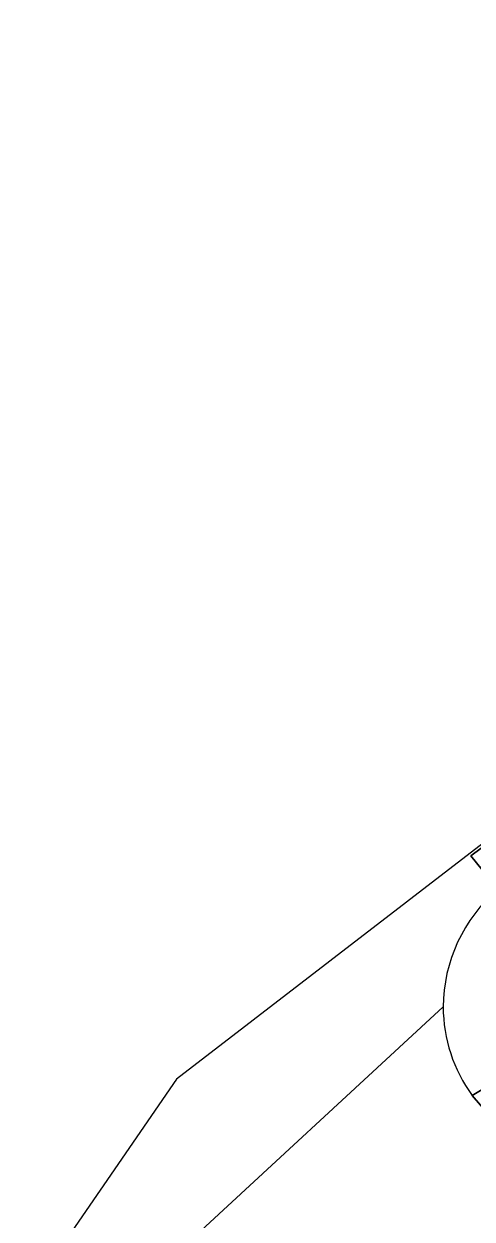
# Model space of a CAD drawing. Extents: x 160023 to 161302, y 384750 to 385707.
# Drawn here: x 160254.7 to 160269.83, y 385653.31 to 385693.68 of the extents above; entities that cross this region are included whole.
import ezdxf

# ---------------------------------------------------------------- set-up
doc = ezdxf.new("R2010")
doc.units = 0
doc.layers.add('IMGEO_Rijbaan_lokaal_gesloten', color=7, linetype='Continuous')
doc.layers.add('IMGEO_Voetpad_open', color=7, linetype='Continuous')

msp = doc.modelspace()

# ---------------------------------------------------------------- linework, layer by layer
at = {"layer": 'IMGEO_Rijbaan_lokaal_gesloten'}
for points in [[(160270.699, 385664.447), (160269.785, 385665.573), (160279.66, 385672.9), (160290.14, 385680.86), (160301.2, 385689.23), (160301.92, 385688.183), (160302.965, 385688.983), (160303.704, 385689.512), (160304.413, 385689.921), (160307.609, 385691.763), (160306.16, 385693.678), (160306.16, 385693.678), (160259.846, 385658.039), (160254.695, 385650.533)], [(160299.343, 385686.211), (160301.92, 385688.183), (160301.2, 385689.23), (160290.14, 385680.86), (160279.66, 385672.9), (160269.785, 385665.573), (160270.699, 385664.447)], [(160268.853, 385660.472), (160259.79, 385652.101), (160260.08, 385652.148)], [(160259.79, 385652.101), (160268.853, 385660.472)], [(160292.407, 385609.129), (160290.146, 385615.588), (160288.454, 385620.42), (160286.269, 385626.622), (160285.002, 385630.219), (160281.396, 385640.012), (160279.62, 385643.602), (160276.59, 385648.834), (160274.915, 385651.325), (160273.069, 385653.716), (160271.662, 385655.352), (160269.83, 385657.483)]]:
    msp.add_lwpolyline(points, dxfattribs=at)
for centre, radius, start, end in [((160274.128, 385660.438), 5.276, 130.5464, 179.633), ((160274.006, 385660.502), 5.153, 180.3367, 215.8648)]:
    msp.add_arc(centre, radius, start, end, dxfattribs=at)
at = {"layer": 'IMGEO_Voetpad_open'}
for points in [[(160269.83, 385657.483), (160277.94, 385662.363)], [(160277.94, 385662.363), (160269.83, 385657.483), (160271.662, 385655.352), (160273.069, 385653.716), (160274.915, 385651.325), (160276.59, 385648.834), (160279.62, 385643.602), (160281.396, 385640.012), (160285.002, 385630.219), (160286.269, 385626.622), (160288.454, 385620.42), (160290.146, 385615.588), (160292.407, 385609.129), (160294.52, 385603.092), (160296.292, 385598.082), (160297.547, 385594.535), (160297.835, 385593.72), (160299.093, 385590.163), (160300.911, 385585.024), (160302.353, 385580.907)]]:
    msp.add_lwpolyline(points, dxfattribs=at)
for centre, radius, start, end in [((160274.128, 385660.438), 5.276, 130.5464, 179.633), ((160274.006, 385660.502), 5.153, 180.3367, 215.8648)]:
    msp.add_arc(centre, radius, start, end, dxfattribs=at)

doc.saveas('drawing.dxf')
